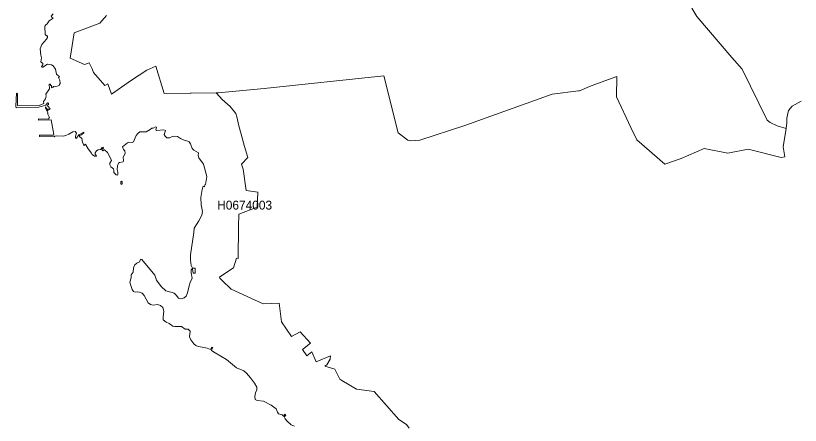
# Model space of a CAD drawing. Extents: x 369010 to 739155, y 6377141 to 6616555.
# Drawn here: x 466491 to 475314, y 6526211 to 6530812 of the extents above; entities that cross this region are included whole.
import ezdxf
from ezdxf.enums import TextEntityAlignment as Align

# ---------------------------------------------------------------- set-up
doc = ezdxf.new("R2010")
doc.units = 0
doc.header["$LTSCALE"] = 40
doc.layers.add('1', color=7, linetype='Continuous', lineweight=13)
doc.layers.add('2', color=7, linetype='Continuous')

msp = doc.modelspace()

# ---------------------------------------------------------------- linework, layer by layer
at = {"layer": '1'}
for points in [[(468067.82, 6530245.09), (468159.18, 6529938.42), (468767.91, 6529947.02), (469283.12, 6529994.85), (470630.82, 6530135.7), (470793.18, 6529496.52), (470899.27, 6529413.93), (470930.55, 6529405.82), (471035.97, 6529414.43), (471542.91, 6529579.6), (472523.19, 6529931.3), (472817.95, 6529967.21), (472832.35, 6529968.21), (472943.24, 6530018.35), (473032.78, 6530050.63), (473251.41, 6530128.91), (473245.45, 6529899.03), (473408.8, 6529555.11), (473474.34, 6529417.74), (473790.79, 6529142.34), (473974.5, 6529206.06), (474231.86, 6529321.58), (474497.82, 6529268.79), (474728.37, 6529313.8), (475097.11, 6529220.29), (475138.32, 6529227.91), (475120.94, 6529338.96), (475153.88, 6529543.69), (475053.25, 6529575.96), (474976.29, 6529612.04), (474940.21, 6529636.7), (474657.86, 6530212.16), (474543.83, 6530341.25), (474148.44, 6530802.68), (474093.99, 6530894.86)], [(474093.99, 6530894.86), (474148.44, 6530802.68), (474543.83, 6530341.25), (474657.86, 6530212.16), (474940.21, 6529636.7), (474976.29, 6529612.04), (475053.25, 6529575.96), (475153.88, 6529543.69), (475161.49, 6529608.24), (475160.5, 6529661.36), (475180.52, 6529747.76), (475222.23, 6529797.24), (475323.85, 6529850.37)], [(466911.12, 6530834.29), (466891.09, 6530808.3), (466896.72, 6530796.88), (466910.29, 6530786.29), (466902.51, 6530776.69), (466866.93, 6530755.51), (466844.92, 6530719.1), (466829.52, 6530710.33), (466818.1, 6530694.11), (466823.73, 6530601.92), (466836.31, 6530584.54), (466849.71, 6530586.53), (466849.71, 6530568.32), (466837.3, 6530548.96), (466785.33, 6530486.56), (466766.14, 6530438.57), (466771.93, 6530366.57), (466780.87, 6530338.6), (466773.09, 6530292.59), (466797.08, 6530273.4), (466796.26, 6530258), (466781.86, 6530242.61), (466784.67, 6530235), (466795.26, 6530233.01), (466849.05, 6530266.61), (466893.24, 6530259), (466913.27, 6530250.23), (466939.25, 6530210.01), (466950.84, 6530153.24), (466984.44, 6530123.45), (466971.86, 6530117.82), (466987.25, 6530086.05), (466990.23, 6530048.64), (466983.44, 6530040.04), (466979.64, 6530026.46), (466932.47, 6530013.06), (466911.45, 6530021.66), (466912.44, 6530004.45), (466893.24, 6530001.47), (466892.25, 6530028.45), (466883.48, 6530029.44), (466882.65, 6530042.85), (466868.25, 6530040.86), (466872.06, 6529991.05), (466829.85, 6529929.48), (466833.66, 6529906.47), (466825.05, 6529877.68), (466804.86, 6529846.89), (466808.67, 6529823.89), (466754.88, 6529803.7), (466713.67, 6529798.9), (466510.93, 6529801.87), (466511.92, 6529939.08), (466498.52, 6529940.07), (466490.74, 6529795.09), (466494.71, 6529778.7), (466749.09, 6529783.5), (466828.86, 6529806.67), (466849.05, 6529832.49), (466858.65, 6529830.67), (466861.47, 6529814.29), (466849.88, 6529806.67), (466850.87, 6529795.09), (466876.86, 6529765.3), (466867.26, 6529757.69), (466853.85, 6529764.31), (466856.67, 6529748.91), (466850.87, 6529743.29), (466834.65, 6529778.7), (466824.06, 6529787.31), (466824.06, 6529773.9), (466857.66, 6529718.3), (466849.05, 6529711.51), (466872.06, 6529667.32), (466862.46, 6529660.53), (466862.46, 6529650.11), (466747.27, 6529652.92), (466748.1, 6529639.52), (466891.26, 6529640.51), (466920.05, 6529477.16), (466915.25, 6529470.54), (466759.68, 6529471.36)], [(469000.6, 6528581.28), (469207.65, 6528660.89), (469214.77, 6528830.37), (469083.69, 6528846.92), (469047.44, 6529087.06), (469030.4, 6529144.99), (469100.4, 6529220.46), (469062.01, 6529342.27), (469026.09, 6529479.64), (469000.77, 6529576.29), (468979.25, 6529674.44), (468965.35, 6529712.34), (468901.3, 6529792.94), (468812.1, 6529871.55), (468748.87, 6529941.73), (468744.4, 6529946.69), (468159.18, 6529938.42), (468067.82, 6530245.09), (467966.04, 6530200.57), (467792.59, 6530088.86), (467569.66, 6529930.97), (467524.97, 6530045.66), (467491.87, 6530029.28), (467367.41, 6530173.93), (467349.37, 6530213.32), (467317.76, 6530282.83), (467263.64, 6530262.47), (467103.1, 6530333.47), (467149.44, 6530620.95), (467437.92, 6530727.54), (467510.24, 6530813.27)], [(467510.24, 6530813.27), (467437.92, 6530727.54), (467149.44, 6530620.95), (467103.1, 6530333.47), (467263.64, 6530262.47), (467317.76, 6530282.83), (467349.37, 6530213.32), (467367.41, 6530173.93), (467491.87, 6530029.28), (467524.97, 6530045.66), (467569.66, 6529930.97), (467792.59, 6530088.86), (467966.04, 6530200.57), (468067.82, 6530245.09)], [(475323.85, 6529850.37), (475222.23, 6529797.24), (475180.52, 6529747.76), (475160.5, 6529661.36), (475161.49, 6529608.24), (475153.88, 6529543.69), (475120.94, 6529338.96), (475138.32, 6529227.91), (475097.11, 6529220.29), (474728.37, 6529313.8), (474497.82, 6529268.79), (474231.86, 6529321.58), (473974.5, 6529206.06), (473790.79, 6529142.34), (473474.34, 6529417.74), (473408.8, 6529555.11), (473245.45, 6529899.03), (473251.41, 6530128.91), (473032.78, 6530050.63), (472943.24, 6530018.35), (472832.35, 6529968.21), (472817.95, 6529967.21), (472523.19, 6529931.3), (471542.91, 6529579.6), (471035.97, 6529414.43), (470930.55, 6529405.82), (470899.27, 6529413.93), (470793.18, 6529496.52), (470630.82, 6530135.7), (469283.12, 6529994.85), (468767.91, 6529947.02), (468744.4, 6529946.69), (468748.87, 6529941.73), (468812.1, 6529871.55), (468901.3, 6529792.94), (468965.35, 6529712.34), (468979.25, 6529674.44), (469000.77, 6529576.29), (469026.09, 6529479.64), (469062.01, 6529342.27), (469100.4, 6529220.46), (469030.4, 6529144.99), (469047.44, 6529087.06), (469083.69, 6528846.92), (469214.77, 6528830.37), (469207.65, 6528660.89), (469000.6, 6528581.28), (468997.46, 6528440.44), (468991.01, 6528082.95), (468973.13, 6528088.91), (468938.21, 6527979.84), (468898.65, 6527952.53), (468783.63, 6527873.42), (468786.94, 6527862), (468811.27, 6527838), (468912.39, 6527739.03), (469272.53, 6527574.85), (469453.59, 6527584.78), (469480.24, 6527371.61), (469590.63, 6527207.93), (469688.44, 6527259.4), (469806.11, 6527134.12), (469714.26, 6527063.78), (469763.08, 6526991.62), (469819.85, 6527035.81), (469869.83, 6526924.92), (470031.53, 6526990.29), (470026.4, 6526953.72), (469988.99, 6526890.16), (469968.47, 6526875.27), (470077.7, 6526843.49), (470134.8, 6526728.47), (470158.8, 6526713.9), (470324.14, 6526616.42), (470520.43, 6526590.93), (470797.32, 6526277.47), (470885.03, 6526219.54), (470915.82, 6526179.49)], [(466759.68, 6529471.36), (466758.69, 6529455.14), (466924.85, 6529451.17), (466931.64, 6529459.94), (466946.04, 6529463.75), (467025.65, 6529459.94), (467053.62, 6529466.56), (467087.38, 6529480.47), (467134.55, 6529505.46), (467161.36, 6529511.25), (467173.77, 6529492.05), (467163.35, 6529460.27), (467164.17, 6529436.28), (467175.76, 6529436.28), (467199.76, 6529474.67), (467257.35, 6529503.47), (467255.53, 6529497.84), (467232.36, 6529474.67), (467207.53, 6529465.07), (467209.36, 6529455.48), (467234.35, 6529432.47), (467241.13, 6529392.09), (467256.36, 6529357.5), (467261.16, 6529354.68), (467270.92, 6529367.1), (467278.54, 6529360.48), (467304.52, 6529315.29), (467342.92, 6529269.12), (467350.53, 6529250.91), (467376.51, 6529234.69), (467396.71, 6529233.7), (467397.53, 6529238.5), (467384.13, 6529255.71), (467384.13, 6529273.09), (467398.53, 6529293.28), (467418.72, 6529306.69), (467444.7, 6529307.68), (467462.91, 6529331.68), (467472.51, 6529333.5), (467477.31, 6529322.08), (467460.92, 6529312.48), (467461.91, 6529301.89), (467471.51, 6529295.1), (467483.1, 6529305.69), (467490.71, 6529304.7), (467521.5, 6529275.9), (467557.91, 6529210.69), (467569.49, 6529183.72), (467550.29, 6529154.92), (467550.29, 6529137.54), (467561.88, 6529114.54), (467591.5, 6529092.52), (467594.48, 6529078.13), (467593.49, 6529052.14), (467620.3, 6529023.34), (467635.69, 6529022.35), (467640.49, 6529030.13), (467639.67, 6529053.13), (467630.89, 6529085.74), (467633.87, 6529125.13), (467646.29, 6529154.92), (467656.88, 6529163.53), (467698.09, 6529172.13), (467704.87, 6529183.72), (467700.07, 6529223.11), (467721.26, 6529265.31), (467718.28, 6529293.28), (467702.06, 6529308.51), (467692.46, 6529339.29), (467748.24, 6529383.48), (467762.64, 6529390.27), (467799.05, 6529388.28), (467814.44, 6529394.07), (467847.04, 6529465.07), (467865.41, 6529489.07), (467887.43, 6529506.45), (467957.6, 6529507.44), (468004.6, 6529533.26), (468022.81, 6529549.65), (468038.2, 6529547.66), (468064.18, 6529563.05), (468074.61, 6529559.25), (468066, 6529529.46), (468076.6, 6529523.66), (468158.19, 6529530.45), (468174.57, 6529522.84), (468160.18, 6529477.65), (468169.77, 6529457.46), (468190.96, 6529439.26), (468223.56, 6529441.08), (468249.38, 6529454.65), (468280.17, 6529459.45), (468308.96, 6529454.65), (468345.54, 6529432.47), (468383.94, 6529414.26), (468426.14, 6529402.68), (468441.53, 6529396.06), (468457.92, 6529371.07), (468475.13, 6529321.09), (468495.32, 6529302.88)], [(468495.32, 6529302.88), (468546.13, 6529273.09), (468543.32, 6529242.31), (468551.92, 6529215.49), (468600.91, 6529144.33), (468639.31, 6529006.79), (468626.9, 6528916.59), (468617.3, 6528910.8), (468613.49, 6528887.8), (468597.11, 6528895.41), (468588.5, 6528860.82), (468574.1, 6528768.63), (468575.92, 6528686.05), (468592.31, 6528613.06), (468583.7, 6528569.86), (468550.1, 6528506.48), (468497.14, 6528424.88), (468495.32, 6528376.89), (468456.92, 6528127.14), (468454.94, 6528065.57), (468464.54, 6528005), (468478.94, 6527977.19), (468507.73, 6527974.38), (468510.71, 6527920.59), (468487.71, 6527920.59), (468478.11, 6527967.59), (468473.31, 6527969.58), (468462.72, 6527958.99), (468464.54, 6527925.39), (468474.14, 6527863.82), (468451.13, 6527816.82), (468439.55, 6527777.43), (468424.32, 6527697.82), (468405.95, 6527663.23), (468384.93, 6527643.04), (468353.15, 6527633.44), (468321.54, 6527638.24), (468295.56, 6527672.83), (468272.55, 6527694.84), (468251.37, 6527703.45), (468180.37, 6527722.65), (468127.57, 6527770.81), (468073.78, 6527842.8), (468054.58, 6527896.59), (467910.43, 6528075.17), (467898.02, 6528077.99), (467878.82, 6528044.39), (467852.01, 6528032.97), (467831.82, 6528012.78), (467816.42, 6527979.18), (467812.62, 6527930.19), (467789.45, 6527900.4), (467790.44, 6527865.81), (467775.05, 6527817.81), (467779.85, 6527791.83), (467799.05, 6527738.04), (467816.42, 6527713.05), (467834.63, 6527705.44), (467864.42, 6527709.24), (467882.63, 6527708.25), (467912.42, 6527695.84), (467936.41, 6527668.86), (467978.62, 6527587.27), (468007.58, 6527568.07), (468037.21, 6527562.27), (468086.2, 6527567.07), (468119.79, 6527557.48), (468144.78, 6527533.48), (468157.36, 6527494.09), (468147.76, 6527425.9), (468149.58, 6527394.29), (468181.36, 6527370.29), (468216.78, 6527352.91), (468256.17, 6527326.1), (468281.16, 6527319.32), (468355.14, 6527320.31), (468397.34, 6527292.5), (468429.12, 6527289.52), (468454.11, 6527269.33), (468446.33, 6527205.94), (468459.74, 6527172.35), (468494.33, 6527127.33), (468515.51, 6527108.96), (468543.32, 6527094.56), (468585.85, 6527088.44), (468645.43, 6527077.84), (468682.01, 6527062.45), (468696.41, 6527089.26), (468706.01, 6527083.64), (468699.22, 6527075.86), (468693.43, 6527051.86), (468733.81, 6527024.06), (468859.6, 6526950.08), (468971.97, 6526856.9), (469054.56, 6526824.29), (469086.17, 6526795.49), (469132.35, 6526745.51), (469176.54, 6526682.79), (469200.7, 6526638.6), (469203.51, 6526607.81)], [(470915.82, 6526179.49), (470885.03, 6526219.54), (470797.32, 6526277.47), (470520.43, 6526590.93), (470324.14, 6526616.42), (470158.8, 6526713.9), (470134.8, 6526728.47), (470077.7, 6526843.49), (469968.47, 6526875.27), (469988.99, 6526890.16), (470026.4, 6526953.72), (470031.53, 6526990.29), (469869.83, 6526924.92), (469819.85, 6527035.81), (469763.08, 6526991.62), (469714.26, 6527063.78), (469806.11, 6527134.12), (469688.44, 6527259.4), (469590.63, 6527207.93), (469480.24, 6527371.61), (469453.59, 6527584.78), (469272.53, 6527574.85), (468912.39, 6527739.03), (468811.27, 6527838), (468786.94, 6527862), (468783.63, 6527873.42), (468898.65, 6527952.53), (468938.21, 6527979.84), (468973.13, 6528088.91), (468991.01, 6528082.95), (468997.46, 6528440.44), (469000.6, 6528581.28)], [(469203.51, 6526607.81), (469188.12, 6526577.2), (469178.52, 6526533.83), (469185.31, 6526502.22), (469206.33, 6526490.64), (469277.49, 6526481.04), (469364.88, 6526436.85), (469420.49, 6526396.63), (469435.88, 6526358.07), (469446.47, 6526341.85), (469486.86, 6526328.44), (469503.08, 6526314.04), (469514.66, 6526320.66), (469509.86, 6526333.24), (469518.47, 6526337.05), (469528.07, 6526319.67), (469508.87, 6526306.27), (469521.28, 6526284.25), (469543.46, 6526256.28), (469589.47, 6526217.89), (469624.06, 6526202.49)]]:
    msp.add_lwpolyline(points, dxfattribs=at)
msp.add_lwpolyline([(467682.53, 6528917.26), (467688.16, 6528925.7), (467688.16, 6528945.23), (467680.38, 6528952.51), (467673.1, 6528944.73), (467673.1, 6528925.03)], close=True, dxfattribs=at)

# ---------------------------------------------------------------- texts
at = {"layer": '2'}
msp.add_text('H0674003', height=100, dxfattribs=at).set_placement((469065.22, 6528633.99), align=Align.CENTER)

doc.saveas('drawing.dxf')
